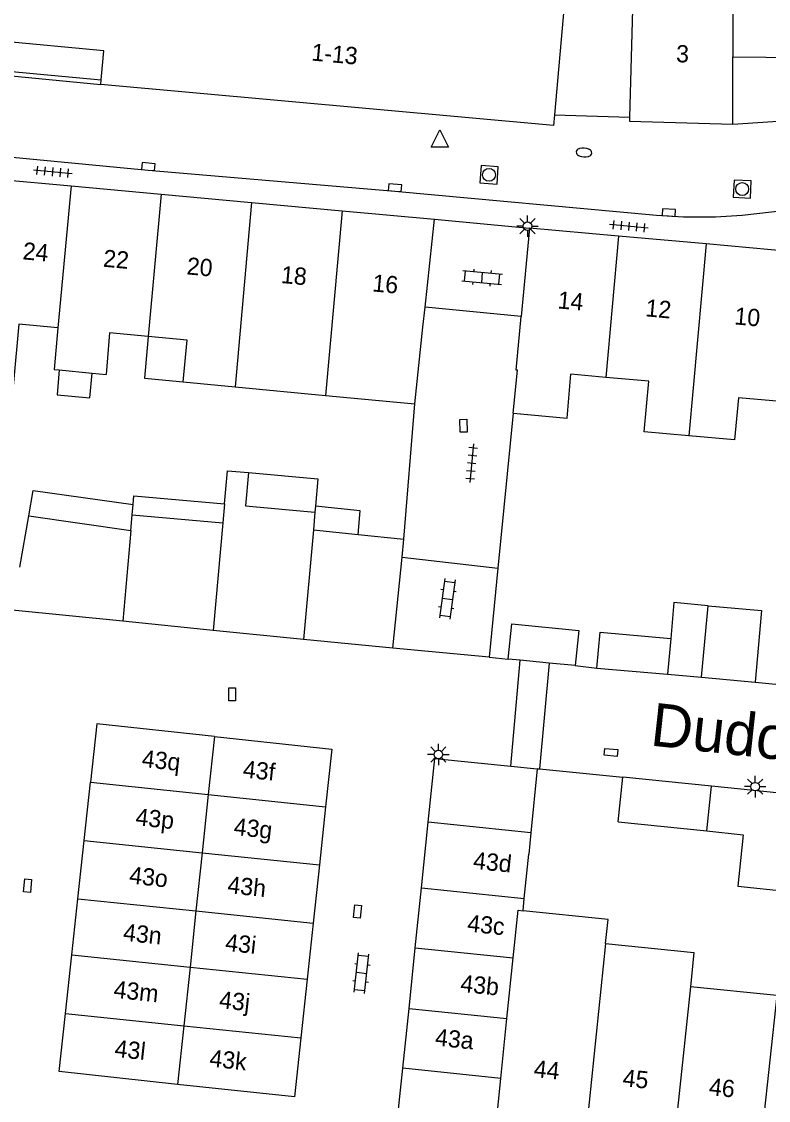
# Model space of a CAD drawing. Extents: x 132998 to 136004, y 396998 to 398512.
# Drawn here: x 133378 to 133421.4, y 397461.5 to 397524.1 of the extents above; entities that cross this region are included whole.
import ezdxf

# ---------------------------------------------------------------- set-up
doc = ezdxf.new("R2010")
doc.units = 0
for name, color, linetype in [('gg-afsc-erfafscheiding', 7, 'Continuous'), ('gg-afsc-hekwerk', 7, 'Continuous'), ('gg-afsc-muur', 7, 'Continuous'), ('gg-anno-huisnummerreeks BGT', 7, 'Continuous'), ('gg-anno-openbare ruimte label', 7, 'Continuous'), ('gg-bbg-bijgebouw', 7, 'Continuous'), ('gg-bbg-gedigitaliseerde bebouwing', 7, 'Continuous'), ('gg-bbg-gedigitaliseerde bijgebouw', 7, 'Continuous'), ('gg-bbg-hoofdgebouw', 7, 'Continuous'), ('gg-bbg-luifel en loopbrug', 7, 'Continuous'), ('gg-bbg-tussenscheiding', 7, 'Continuous'), ('gg-knt-verharding', 7, 'Continuous'), ('gg-knt-verharding nz', 7, 'Continuous'), ('gt-symb-brandkraan', 7, 'Continuous'), ('gt-symb-klinker verharding', 7, 'Continuous'), ('gt-symb-kolk', 7, 'Continuous'), ('gt-symb-kolk center center', 7, 'Continuous'), ('gt-symb-lichtmast', 7, 'Continuous'), ('gt-symb-rioolschacht', 7, 'Continuous'), ('gt-symb-tegel verharding', 7, 'Continuous'), ('gt-symb-waterafsluiter', 7, 'Continuous')]:
    doc.layers.add(name, color=color, linetype=linetype)

# ---------------------------------------------------------------- blocks, each defined once
blk = doc.blocks.new('gt0-TEG1')
at = {"layer": 'gt-symb-tegel verharding'}
for p, q in [((-1.125, 0), (1.125, 0)), ((-0.9, -0.25), (-0.9, 0.25)), ((-0.45, -0.25), (-0.45, 0.25)), ((0, -0.25), (0, 0.25)), ((0.45, -0.25), (0.45, 0.25)), ((0.9, -0.25), (0.9, 0.25))]:
    blk.add_line(p, q, dxfattribs=at)
blk = doc.blocks.new('gt0-KOLK')
at = {"layer": 'gt-symb-kolk'}
blk.add_lwpolyline([(0, 0), (0.375, 0), (0.375, 0.4), (-0.375, 0.4), (-0.375, 0), (0, 0)], dxfattribs=at)
blk = doc.blocks.new('gt0-WAFSL')
at = {"layer": 'gt-symb-waterafsluiter'}
for p, q in [((-0.5, -0.333), (0, 0.667)), ((0, 0.667), (0.5, -0.333)), ((0.5, -0.333), (-0.5, -0.333))]:
    blk.add_line(p, q, dxfattribs=at)
blk = doc.blocks.new('gt0-KL1')
at = {"layer": 'gt-symb-klinker verharding'}
for p, q in [((-1.15, 0.3), (1.15, 0.3)), ((-1, -0.3), (-1, 0.3)), ((-0.5, 0.3), (-0.5, 0.45)), ((0, -0.3), (0, 0.3)), ((0.5, 0.3), (0.5, 0.45)), ((1, -0.3), (1, 0.3)), ((-1.15, -0.3), (1.15, -0.3)), ((-0.5, -0.45), (-0.5, -0.3)), ((0.5, -0.45), (0.5, -0.3))]:
    blk.add_line(p, q, dxfattribs=at)
blk = doc.blocks.new('gt0-RS')
at = {"layer": 'gt-symb-rioolschacht'}
blk.add_lwpolyline([(-0.5, -0.5), (0.5, -0.5), (0.5, 0.5), (-0.5, 0.5)], close=True, dxfattribs=at)
blk.add_circle((0, 0), 0.375, dxfattribs=at)
blk = doc.blocks.new('gt0-LMAST')
at = {"layer": 'gt-symb-lichtmast'}
for p, q in [((-0.182, 0.173), (-0.447, 0.438)), ((-0.005, 0.246), (-0.005, 0.621)), ((0.172, 0.173), (0.437, 0.438)), ((-0.255, -0.004), (-0.63, -0.004)), ((-0.182, -0.181), (-0.447, -0.446)), ((-0.005, -0.254), (-0.005, -0.629)), ((0.437, -0.446), (0.172, -0.181)), ((0.245, -0.004), (0.62, -0.004))]:
    blk.add_line(p, q, dxfattribs=at)
blk.add_circle((-0.005, -0.004), 0.25, dxfattribs=at)
blk = doc.blocks.new('gt0-BR')
at = {"layer": 'gt-symb-brandkraan'}
for centre, radius, start, end in [((-0.244, 0), 0.206, 107.56694, 252.43307), ((0.599, -2.664), 3, 106.89205, 107.56694), ((0, -0.691), 0.938, 73.10799, 106.89205), ((-0.599, -2.664), 3, 72.43309, 73.10799), ((0.244, 0), 0.206, 287.56695, 72.43309), ((0.599, 2.664), 3, 252.43307, 253.10797), ((0, 0.691), 0.938, 253.10797, 286.89206), ((-0.599, 2.664), 3, 286.89206, 287.56695)]:
    blk.add_arc(centre, radius, start, end, dxfattribs=at)
blk = doc.blocks.new('gt0-KOLKCC')
at = {"layer": 'gt-symb-kolk center center'}
blk.add_lwpolyline([(-0.375, 0.2), (0.375, 0.2), (0.375, -0.2), (-0.375, -0.2)], close=True, dxfattribs=at)

msp = doc.modelspace()

# ---------------------------------------------------------------- linework, layer by layer
at = {"layer": 'gg-afsc-erfafscheiding'}
for p, q in [((133400.203, 397494.071), (133400.84, 397501.92)), ((133406.556, 397501.374), (133405.666, 397492.378)), ((133405.666, 397492.378), (133405.155, 397487.213)), ((133405.155, 397487.213), (133406.265, 397487.106)), ((133410.155, 397486.726), (133411.413, 397486.585)), ((133420.604, 397485.762), (133423.379, 397485.504))]:
    msp.add_line(p, q, dxfattribs=at)
at = {"layer": 'gg-afsc-hekwerk'}
msp.add_line((133419.3, 397518.169), (133426.865, 397518.668), dxfattribs=at)
at = {"layer": 'gg-afsc-muur'}
for p, q in [((133348.477, 397523.907), (133382.625, 397520.728)), ((133360.223, 397522.598), (133382.6, 397520.46)), ((133407.95, 397480.74), (133408.083, 397480.727)), ((133408.083, 397480.727), (133412.91, 397480.25))]:
    msp.add_line(p, q, dxfattribs=at)
at = {"layer": 'gg-bbg-bijgebouw'}
for p, q in [((133400.097, 397493.029), (133400.203, 397494.071)), ((133399.56, 397487.73), (133400.097, 397493.029)), ((133383.868, 397489.298), (133377.45, 397489.94)), ((133389.122, 397488.773), (133383.868, 397489.298)), ((133394.375, 397488.248), (133389.122, 397488.773)), ((133399.56, 397487.73), (133394.375, 397488.248)), ((133406.956, 397487.039), (133406.265, 397487.106)), ((133408.639, 397486.874), (133406.956, 397487.039)), ((133410.155, 397486.726), (133408.639, 397486.874)), ((133411.413, 397486.585), (133415.515, 397486.226)), ((133415.515, 397486.226), (133417.496, 397486.052)), ((133401.618, 397477.63), (133402, 397481.33)), ((133402, 397481.33), (133406.405, 397480.893)), ((133406.405, 397480.893), (133407.95, 397480.74)), ((133418.075, 397479.721), (133412.91, 397480.25)), ((133381.635, 397476.575), (133381.999, 397479.955)), ((133423.149, 397479.202), (133418.075, 397479.721)), ((133395.657, 397478.536), (133395.292, 397475.156)), ((133401.224, 397473.817), (133401.618, 397477.63)), ((133381.27, 397473.193), (133381.635, 397476.575)), ((133395.292, 397475.156), (133394.928, 397471.776)), ((133400.865, 397470.346), (133401.224, 397473.817)), ((133380.919, 397469.933), (133381.27, 397473.193)), ((133394.928, 397471.776), (133394.576, 397468.516)), ((133400.501, 397466.823), (133400.865, 397470.346)), ((133380.552, 397466.533), (133380.919, 397469.933)), ((133394.576, 397468.516), (133394.209, 397465.116))]:
    msp.add_line(p, q, dxfattribs=at)
for points in [[(133406.265, 397487.106), (133406.464, 397489.146), (133410.354, 397488.767), (133410.155, 397486.726)], [(133389.196, 397482.601), (133382.364, 397483.338), (133381.999, 397479.955)], [(133389.196, 397482.601), (133396.016, 397481.866), (133395.657, 397478.536)], [(133387.061, 397462.414), (133380.188, 397463.155), (133380.552, 397466.533)], [(133394.209, 397465.116), (133393.839, 397461.683), (133387.061, 397462.414)]]:
    msp.add_lwpolyline(points, dxfattribs=at)
at = {"layer": 'gg-bbg-gedigitaliseerde bebouwing'}
for p, q in [((133380.187, 397503.888), (133382.097, 397503.706)), ((133382.097, 397503.706), (133382.9, 397503.629)), ((133411.927, 397503.46), (133409.906, 397503.637)), ((133387.374, 397503.203), (133390.393, 397502.915)), ((133390.393, 397502.915), (133395.648, 397502.415)), ((133395.648, 397502.415), (133400.84, 397501.92)), ((133416.759, 397500.07), (133414.162, 397500.303)), ((133421.873, 397467.565), (133416.84, 397468.075))]:
    msp.add_line(p, q, dxfattribs=at)
for points in [[(133380.11, 397506.332), (133377.832, 397506.541), (133377.193, 397499.57), (133374.447, 397499.821)], [(133380.11, 397506.332), (133379.888, 397503.916), (133380.187, 397503.888)], [(133385.356, 397505.827), (133383.108, 397506.041), (133382.9, 397503.629)], [(133387.374, 397503.203), (133387.604, 397505.612), (133385.356, 397505.827)], [(133414.162, 397500.303), (133414.426, 397503.236), (133411.927, 397503.46)], [(133422.075, 397502.058), (133419.631, 397502.278), (133419.411, 397499.831), (133416.759, 397500.07)], [(133411.916, 397470.591), (133412.059, 397471.983), (133407.124, 397472.489)], [(133411.916, 397470.591), (133417.044, 397470.065), (133416.84, 397468.075)]]:
    msp.add_lwpolyline(points, dxfattribs=at)
at = {"layer": 'gg-bbg-gedigitaliseerde bijgebouw'}
for p, q in [((133389.782, 397496.108), (133389.684, 397495.015)), ((133377.891, 397492.444), (133378.415, 397495.416)), ((133378.415, 397495.416), (133384.344, 397494.579)), ((133384.344, 397494.579), (133384.426, 397495.488)), ((133384.426, 397495.488), (133389.684, 397495.015)), ((133395.038, 397495.636), (133394.947, 397494.608)), ((133394.947, 397494.608), (133397.539, 397494.343)), ((133397.539, 397494.343), (133400.203, 397494.071)), ((133415.888, 397490.38), (133415.701, 397488.299)), ((133417.868, 397490.202), (133415.888, 397490.38)), ((133417.496, 397486.052), (133417.868, 397490.202)), ((133407.95, 397480.74), (133407.583, 397477.019)), ((133412.641, 397477.664), (133412.91, 397480.25)), ((133412.641, 397477.664), (133417.8, 397477.127)), ((133407.583, 397477.019), (133407.46, 397475.77)), ((133407.197, 397473.204), (133407.46, 397475.77)), ((133407.124, 397472.489), (133407.197, 397473.204))]:
    msp.add_line(p, q, dxfattribs=at)
for points in [[(133389.782, 397496.108), (133389.956, 397498.043), (133391.179, 397497.933)], [(133391.179, 397497.933), (133391.005, 397495.998), (133395.038, 397495.636)], [(133411.413, 397486.585), (133411.594, 397488.658), (133415.701, 397488.299)], [(133417.8, 397477.127), (133419.902, 397476.908), (133419.591, 397473.924), (133422.567, 397473.614), (133422.878, 397476.598)]]:
    msp.add_lwpolyline(points, dxfattribs=at)
at = {"layer": 'gg-bbg-hoofdgebouw'}
for p, q in [((133413.826, 397536.843), (133413.307, 397518.57)), ((133382.782, 397522.423), (133348.66, 397525.58)), ((133382.625, 397520.728), (133382.782, 397522.423)), ((133419.3, 397518.169), (133419.307, 397522.064)), ((133382.6, 397520.46), (133382.625, 397520.728)), ((133413.307, 397518.57), (133413.3, 397518.33)), ((133413.3, 397518.33), (133419.3, 397518.169)), ((133375.853, 397515.036), (133380.866, 397514.576)), ((133380.866, 397514.576), (133386.097, 397514.096)), ((133386.097, 397514.096), (133391.354, 397513.614)), ((133391.354, 397513.614), (133396.611, 397513.132)), ((133396.611, 397513.132), (133401.97, 397512.64)), ((133401.432, 397507.536), (133401.97, 397512.64)), ((133407.5, 397512.13), (133407.021, 397506.991)), ((133412.667, 397511.664), (133407.5, 397512.13)), ((133417.763, 397511.204), (133412.667, 397511.664)), ((133422.859, 397510.744), (133417.763, 397511.204)), ((133400.142, 397463.35), (133400.501, 397466.823)), ((133405.831, 397462.763), (133400.142, 397463.35)), ((133405.5, 397459.55), (133405.831, 397462.763))]:
    msp.add_line(p, q, dxfattribs=at)
for points in [[(133413.826, 397536.843), (133419.309, 397537.074), (133419.307, 397522.064)], [(133349.641, 397534.54), (133384.041, 397531.326), (133383.691, 397527.383), (133409.514, 397525.041), (133408.943, 397518.707)], [(133419.307, 397522.064), (133426.954, 397521.995), (133426.908, 397518.911), (133426.811, 397518.887), (133426.865, 397518.668)], [(133408.943, 397518.707), (133408.888, 397518.091), (133382.6, 397520.46)], [(133400.84, 397501.92), (133401.309, 397506.374), (133401.432, 397507.536)], [(133406.556, 397501.374), (133406.803, 397503.874), (133406.732, 397503.883), (133407.021, 397506.991)], [(133406.556, 397501.374), (133409.681, 397501.097), (133409.906, 397503.637)]]:
    msp.add_lwpolyline(points, dxfattribs=at)
at = {"layer": 'gg-bbg-luifel en loopbrug'}
for p, q in [((133384.426, 397495.488), (133384.479, 397496.08)), ((133395.069, 397495.985), (133395.038, 397495.636)), ((133417.496, 397486.052), (133420.604, 397485.762))]:
    msp.add_line(p, q, dxfattribs=at)
for points in [[(133385.356, 397505.827), (133385.14, 397503.416), (133387.374, 397503.203)], [(133380.187, 397503.888), (133380.054, 397502.445), (133381.964, 397502.263), (133382.097, 397503.706)], [(133391.179, 397497.933), (133395.212, 397497.571), (133395.069, 397495.985)], [(133378.415, 397495.416), (133378.676, 397496.899), (133384.479, 397496.08)], [(133384.479, 397496.08), (133384.524, 397496.58), (133389.782, 397496.108)], [(133397.539, 397494.343), (133397.661, 397495.72), (133395.069, 397495.985)], [(133417.868, 397490.202), (133420.98, 397489.922), (133420.604, 397485.762)]]:
    msp.add_lwpolyline(points, dxfattribs=at)
at = {"layer": 'gg-bbg-tussenscheiding'}
for p, q in [((133380.866, 397514.576), (133380.11, 397506.332)), ((133386.097, 397514.096), (133385.356, 397505.827)), ((133391.354, 397513.614), (133390.393, 397502.915)), ((133396.611, 397513.132), (133395.648, 397502.415)), ((133412.667, 397511.664), (133411.927, 397503.46)), ((133417.763, 397511.204), (133416.759, 397500.07)), ((133389.684, 397495.015), (133389.122, 397488.773)), ((133384.344, 397494.579), (133383.868, 397489.298)), ((133394.947, 397494.608), (133394.375, 397488.248)), ((133415.701, 397488.299), (133415.515, 397486.226)), ((133389.196, 397482.601), (133388.841, 397479.244)), ((133381.999, 397479.955), (133388.841, 397479.244)), ((133417.8, 397477.127), (133418.075, 397479.721)), ((133388.841, 397479.244), (133388.483, 397475.863)), ((133388.841, 397479.244), (133395.657, 397478.536)), ((133407.583, 397477.019), (133401.618, 397477.63)), ((133381.635, 397476.575), (133388.483, 397475.863)), ((133388.483, 397475.863), (133388.126, 397472.482)), ((133388.483, 397475.863), (133395.292, 397475.156)), ((133401.224, 397473.817), (133407.197, 397473.204)), ((133381.27, 397473.193), (133388.126, 397472.482)), ((133388.126, 397472.482), (133387.781, 397469.221)), ((133388.126, 397472.482), (133394.928, 397471.776)), ((133400.865, 397470.346), (133406.554, 397469.764)), ((133411.916, 397470.591), (133410.722, 397459.014)), ((133380.919, 397469.933), (133387.781, 397469.221)), ((133406.19, 397466.24), (133406.554, 397469.764)), ((133387.781, 397469.221), (133387.421, 397465.82)), ((133387.781, 397469.221), (133394.576, 397468.516)), ((133416.84, 397468.075), (133415.824, 397458.491)), ((133421.873, 397467.565), (133420.822, 397457.979)), ((133380.552, 397466.533), (133387.421, 397465.82)), ((133400.501, 397466.823), (133406.19, 397466.24)), ((133405.831, 397462.763), (133406.19, 397466.24)), ((133387.421, 397465.82), (133387.061, 397462.414)), ((133387.421, 397465.82), (133394.209, 397465.116))]:
    msp.add_line(p, q, dxfattribs=at)
msp.add_lwpolyline([(133406.554, 397469.764), (133406.838, 397472.518), (133407.124, 397472.489)], dxfattribs=at)
at = {"layer": 'gg-knt-verharding'}
for p, q in [((133408.943, 397518.707), (133413.307, 397518.57)), ((133401.97, 397512.64), (133407.5, 397512.13)), ((133407.021, 397506.991), (133401.432, 397507.536)), ((133400.097, 397493.029), (133405.666, 397492.378)), ((133406.405, 397480.893), (133406.956, 397487.039)), ((133408.639, 397486.874), (133408.083, 397480.727)), ((133399.389, 397456.153), (133400.142, 397463.35))]:
    msp.add_line(p, q, dxfattribs=at)
for points in [[(133419.857, 397512.881), (133444.737, 397515.693), (133445.713, 397515.847), (133459.894, 397518.793), (133460.846, 397519.066)], [(133367.135, 397517.237), (133385.343, 397515.497), (133399.667, 397514.274), (133414.881, 397512.882)]]:
    msp.add_lwpolyline(points, dxfattribs=at)
msp.add_arc((133417.375, 397541.092), 28.32, 264.94842, 275.02855, dxfattribs=at)
at = {"layer": 'gg-knt-verharding nz'}
msp.add_line((133405.155, 397487.213), (133399.56, 397487.73), dxfattribs=at)

# ---------------------------------------------------------------- block references
at = {"layer": 'gt-symb-brandkraan', "rotation": 176.10210376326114}
msp.add_blockref('gt0-BR', (133410.665, 397516.514), dxfattribs=at)
at = {"layer": 'gt-symb-klinker verharding'}
for p, rotation in [((133404.749, 397509.255), -5.277406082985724), ((133402.73, 397490.6), -97.64386978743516), ((133397.743, 397468.871), 83.85600423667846)]:
    msp.add_blockref('gt0-KL1', p, dxfattribs=dict(at, rotation=rotation))
at = {"layer": 'gt-symb-kolk'}
for p, rotation in [((133385.343, 397515.497), -5.453918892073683), ((133399.666, 397514.274), -4.877880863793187), ((133415.575, 397512.829), -3.669254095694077)]:
    msp.add_blockref('gt0-KOLK', p, dxfattribs=dict(at, rotation=rotation))
at = {"layer": 'gt-symb-kolk center center'}
for p, rotation in [((133403.666, 397500.65), -89.16067969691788), ((133390.228, 397485.054), 90.04034913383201), ((133412.227, 397481.685), -5.625060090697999), ((133378.345, 397473.955), -95.5042196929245), ((133397.505, 397472.452), -96.14399576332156)]:
    msp.add_blockref('gt0-KOLKCC', p, dxfattribs=dict(at, rotation=rotation))
at = {"layer": 'gt-symb-lichtmast'}
for p in [(133407.386, 397512.242), (133402.209, 397481.565), (133420.607, 397479.702)]:
    msp.add_blockref('gt0-LMAST', p, dxfattribs=at)
at = {"layer": 'gt-symb-rioolschacht'}
for p, rotation in [((133405.147, 397515.218), 176.15925292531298), ((133419.852, 397514.39), 177.134734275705)]:
    msp.add_blockref('gt0-RS', p, dxfattribs=dict(at, rotation=rotation))
at = {"layer": 'gt-symb-tegel verharding'}
for p, rotation in [((133379.805, 397515.398), -5.220361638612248), ((133413.266, 397512.229), 174.77963836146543), ((133404.139, 397498.485), -95.625060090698)]:
    msp.add_blockref('gt0-TEG1', p, dxfattribs=dict(at, rotation=rotation))
at = {"layer": 'gt-symb-waterafsluiter'}
msp.add_blockref('gt0-WAFSL', (133402.285, 397517.156), dxfattribs=at)

# ---------------------------------------------------------------- texts
at = {"layer": 'gg-anno-huisnummerreeks BGT'}
for s, rotation, p in [('1-13', 354.8, (133394.804, 397521.857)), ('3', 358.5, (133416.006, 397521.758)), ('24', 354.8, (133378.031, 397510.316)), ('22', 354.8, (133382.703, 397509.887)), ('20', 354.8, (133387.559, 397509.442)), ('18', 354.8, (133393.034, 397508.94)), ('16', 354.8, (133398.342, 397508.453)), ('14', 354.8, (133409.105, 397507.467)), ('12', 354.8, (133414.203, 397507.007)), ('10', 354.8, (133419.368, 397506.541)), ('43q', 353.8, (133384.945, 397480.846)), ('43f', 353.8, (133390.817, 397480.24)), ('43p', 353.9, (133384.581, 397477.464)), ('43g', 353.8, (133390.285, 397476.904)), ('43d', 354.1, (133404.19, 397474.935)), ('43o', 353.8, (133384.216, 397474.084)), ('43h', 353.9, (133389.92, 397473.521)), ('43c', 354.1, (133403.852, 397471.289)), ('43n', 353.9, (133383.859, 397470.762)), ('43i', 353.8, (133389.794, 397470.179)), ('43m', 353.8, (133383.307, 397467.454)), ('43b', 354.1, (133403.452, 397467.796)), ('43j', 353.8, (133389.435, 397466.849)), ('43a', 354.1, (133401.982, 397464.669)), ('43l', 353.8, (133383.366, 397464.019)), ('43k', 353.8, (133388.873, 397463.453)), ('44', 354.1, (133407.714, 397462.842)), ('45', 354.1, (133412.876, 397462.313)), ('46', 354.1, (133417.889, 397461.799))]:
    msp.add_text(s, height=1, rotation=rotation, dxfattribs=at).set_placement(p)
at = {"layer": 'gg-anno-openbare ruimte label'}
msp.add_text('Dudokhof', height=2.5, rotation=353.7, dxfattribs=at).set_placement((133414.463, 397482.094))

doc.saveas('drawing.dxf')
